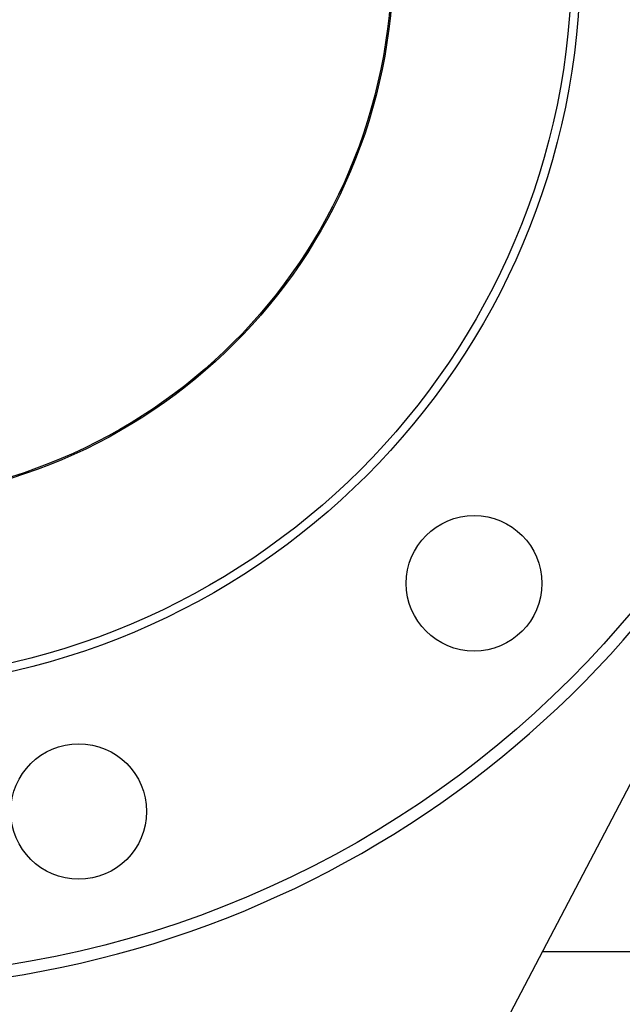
# Model space of a CAD drawing. Header units: inches. Extents: x 24 to 1128, y -69 to 748.
# Tile 467 of 656: x 612.03 to 616.47, y 343.72 to 350.98. Entities that reach past the tile are written whole.
import ezdxf

# ---------------------------------------------------------------- set-up
doc = ezdxf.new("R2010")
doc.units = ezdxf.units.IN
doc.header["$LTSCALE"] = 32
doc.header["$MEASUREMENT"] = 0
doc.layers.add('Visible (ANSI)', color=7, linetype='Continuous', lineweight=30)

msp = doc.modelspace()

# ---------------------------------------------------------------- linework, layer by layer
at = {"layer": 'Visible (ANSI)'}
for p, q in [((615.41982, 343.23117), (617.38931, 346.9885)), ((617.61813, 344.10867), (615.87978, 344.10867))]:
    msp.add_line(p, q, dxfattribs=at)
for centre, radius in [((610.78063, 351.42117), 7.5), ((610.78063, 351.42117), 5.378), ((610.78063, 351.42117), 5.315), ((610.78063, 351.42117), 4), ((610.78063, 351.42117), 3.99), ((615.37683, 346.82498), 0.5), ((612.46296, 345.14265), 0.5)]:
    msp.add_circle(centre, radius, dxfattribs=at)
for centre, radius, start, end in [((608.93281, 351.42117), 9.54783, 338.457142, 43.918627), ((610.78063, 351.42117), 7.588, 134.247392, 45.752608)]:
    msp.add_arc(centre, radius, start, end, dxfattribs=at)

doc.saveas('drawing.dxf')
